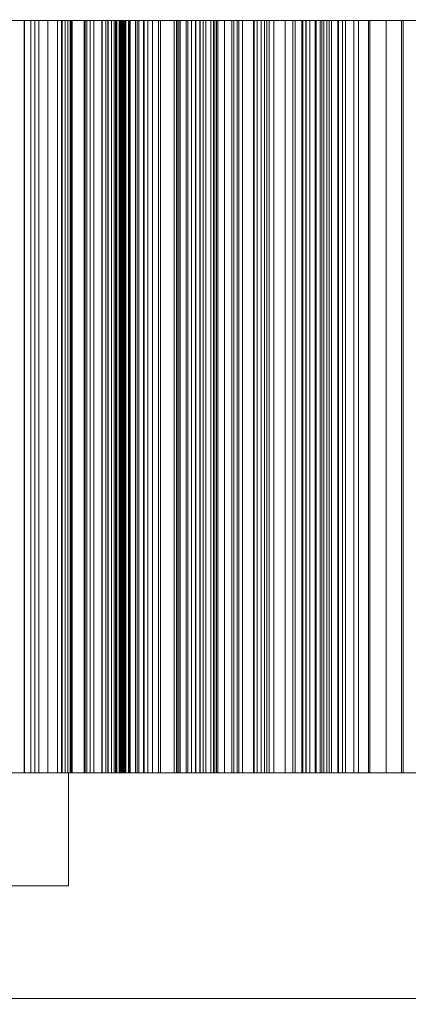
# Model space of a CAD drawing. Header units: millimetres. Extents: x -4738 to 65662, y -68080 to 6847.
# Tile 680 of 1056: x 25417 to 25520, y -17512 to -17250. Entities that reach past the tile are written whole.
import ezdxf

# ---------------------------------------------------------------- set-up
doc = ezdxf.new("R2010")
doc.units = ezdxf.units.MM
doc.layers.add('COTAS_P', color=1, linetype='Continuous', lineweight=0)
doc.layers.add('superior_briquetadora', color=7, linetype='Continuous', lineweight=0)
doc.dimstyles.new('R19_100', dxfattribs={"dimtxt": 250, "dimasz": 150, "dimexe": 150, "dimexo": 80, "dimgap": 100, "dimtad": 1, "dimtih": 1, "dimtoh": 1, "dimdsep": 46, "dimcen": 0.09, "dimadec": 0, "dimazin": 0, "dimtfac": 1, "dimtdec": 4, "dimtofl": 0, "dimtmove": 0, "dimatfit": 3, "dimfxl": 1, "dimtolj": 1, "dimtzin": 0, "dimarcsym": 0})

# ---------------------------------------------------------------- blocks, each defined once
blk = doc.blocks.new('DIM_R30_33')
at = {"layer": 'COTAS_P'}
for p, q in [((24250.07, -17080), (24400.07, -17035)), ((26750.07, -17080), (26600.07, -17035)), ((24250.07, -17980), (24250.07, -17080)), ((24250.07, -17080), (26750.07, -17080)), ((24250.07, -17080), (24400.07, -17125)), ((26750.07, -17080), (26600.07, -17125)), ((26750.07, -17980), (26750.07, -17080))]:
    blk.add_line(p, q, dxfattribs=at)
blk.add_text('2500 P', height=250, dxfattribs=at).set_placement((25500.07, -16980))

msp = doc.modelspace()

# ---------------------------------------------------------------- linework, layer by layer
at = {"layer": 'superior_briquetadora'}
for p, q in [((25419.875, -17250), (25406.11, -17250)), ((25406.765, -17250), (25420.964, -17250)), ((25418.124, -17250), (25411.806, -17250)), ((25414.508, -17250), (25418.159, -17250)), ((25415.732, -17250), (25422.003, -17250)), ((25424.366, -17250), (25418.124, -17250)), ((25418.124, -17450), (25418.124, -17250)), ((25418.159, -17250), (25418.159, -17450)), ((25418.159, -17250), (25421.964, -17250)), ((25434.065, -17250), (25419.875, -17250)), ((25419.875, -17450), (25419.875, -17250)), ((25420.964, -17250), (25434.772, -17250)), ((25420.964, -17450), (25420.964, -17250)), ((25421.964, -17250), (25421.964, -17450)), ((25421.964, -17250), (25430.879, -17250)), ((25422.003, -17250), (25428.197, -17250)), ((25422.003, -17450), (25422.003, -17250)), ((25430.53, -17250), (25424.366, -17250)), ((25424.366, -17450), (25424.366, -17250)), ((25426.903, -17250), (25426.903, -17450)), ((25428.048, -17250), (25426.903, -17250)), ((25426.903, -17250), (25435.589, -17250)), ((25428.048, -17250), (25428.048, -17450)), ((25428.974, -17250), (25428.048, -17250)), ((25428.197, -17250), (25434.311, -17250)), ((25428.197, -17450), (25428.197, -17250)), ((25428.974, -17250), (25428.974, -17450)), ((25429.708, -17250), (25428.974, -17250)), ((25429.708, -17250), (25429.708, -17450)), ((25430.263, -17250), (25429.708, -17250)), ((25430.263, -17250), (25430.263, -17450)), ((25430.651, -17250), (25430.263, -17250)), ((25436.612, -17250), (25430.53, -17250)), ((25430.53, -17450), (25430.53, -17250)), ((25430.651, -17250), (25430.651, -17450)), ((25430.879, -17250), (25430.651, -17250)), ((25430.879, -17250), (25430.879, -17450)), ((25448.137, -17250), (25434.065, -17250)), ((25434.065, -17450), (25434.065, -17250)), ((25434.311, -17250), (25440.341, -17250)), ((25434.311, -17450), (25434.311, -17250)), ((25434.772, -17250), (25447.659, -17250)), ((25434.772, -17450), (25434.772, -17250)), ((25435.589, -17250), (25435.589, -17450)), ((25435.589, -17250), (25438.847, -17250)), ((25442.61, -17250), (25436.612, -17250)), ((25436.612, -17450), (25436.612, -17250)), ((25438.692, -17250), (25440.406, -17250)), ((25439.763, -17250), (25438.692, -17250)), ((25438.692, -17450), (25438.692, -17250)), ((25438.847, -17250), (25438.847, -17450)), ((25438.847, -17250), (25442.317, -17250)), ((25443.578, -17250), (25439.763, -17250)), ((25439.763, -17450), (25439.763, -17250)), ((25440.341, -17250), (25446.285, -17250)), ((25440.341, -17450), (25440.341, -17250)), ((25440.406, -17250), (25441.264, -17250)), ((25440.406, -17450), (25440.406, -17250)), ((25441.264, -17250), (25442.035, -17250)), ((25441.264, -17450), (25441.264, -17250)), ((25442.035, -17250), (25442.72, -17250)), ((25442.035, -17450), (25442.035, -17250)), ((25442.317, -17250), (25442.317, -17450)), ((25442.317, -17250), (25445.971, -17250)), ((25448.521, -17250), (25442.61, -17250)), ((25442.61, -17450), (25442.61, -17250)), ((25442.72, -17250), (25443.317, -17250)), ((25442.72, -17450), (25442.72, -17250)), ((25443.317, -17250), (25443.827, -17250)), ((25443.321, -17250), (25445.776, -17250)), ((25443.644, -17250), (25443.321, -17250)), ((25443.321, -17450), (25443.321, -17250)), ((25449.991, -17250), (25443.578, -17250)), ((25443.578, -17450), (25443.578, -17250)), ((25444.1, -17250), (25443.644, -17250)), ((25443.644, -17450), (25443.644, -17250)), ((25443.827, -17250), (25444.25, -17250)), ((25443.827, -17450), (25443.827, -17250)), ((25444.468, -17250), (25444.1, -17250)), ((25444.1, -17450), (25444.1, -17250)), ((25444.25, -17250), (25444.585, -17250)), ((25444.25, -17450), (25444.25, -17250)), ((25444.749, -17250), (25444.468, -17250)), ((25444.468, -17450), (25444.468, -17250)), ((25444.585, -17250), (25444.833, -17250)), ((25444.585, -17450), (25444.585, -17250)), ((25444.942, -17250), (25444.749, -17250)), ((25444.749, -17450), (25444.749, -17250)), ((25444.833, -17250), (25444.992, -17250)), ((25444.833, -17450), (25444.833, -17250)), ((25445.047, -17250), (25444.942, -17250)), ((25444.942, -17450), (25444.942, -17250)), ((25444.992, -17250), (25445.063, -17250)), ((25444.992, -17450), (25444.992, -17250)), ((25445.063, -17250), (25445.047, -17250)), ((25445.047, -17450), (25445.047, -17250)), ((25445.063, -17450), (25445.063, -17250)), ((25445.776, -17250), (25450.915, -17250)), ((25445.776, -17450), (25445.776, -17250)), ((25445.971, -17250), (25445.971, -17450)), ((25445.971, -17250), (25449.792, -17250)), ((25446.285, -17250), (25452.141, -17250)), ((25446.285, -17450), (25446.285, -17250)), ((25447.659, -17250), (25459.128, -17250)), ((25447.659, -17450), (25447.659, -17250)), ((25461.549, -17250), (25448.137, -17250)), ((25448.137, -17450), (25448.137, -17250)), ((25454.342, -17250), (25448.521, -17250)), ((25448.521, -17450), (25448.521, -17250)), ((25449.792, -17250), (25449.792, -17450)), ((25449.792, -17250), (25453.769, -17250)), ((25458.756, -17250), (25449.991, -17250)), ((25449.991, -17450), (25449.991, -17250)), ((25450.915, -17250), (25458.54, -17250)), ((25450.915, -17450), (25450.915, -17250)), ((25452.141, -17250), (25457.905, -17250)), ((25452.141, -17450), (25452.141, -17250)), ((25453.769, -17250), (25453.769, -17450)), ((25453.769, -17250), (25457.891, -17250)), ((25464.812, -17250), (25454.342, -17250)), ((25454.342, -17450), (25454.342, -17250)), ((25457.891, -17250), (25457.891, -17450)), ((25457.891, -17250), (25466.349, -17250)), ((25457.905, -17250), (25463.576, -17250)), ((25457.905, -17450), (25457.905, -17250)), ((25458.54, -17250), (25468.359, -17250)), ((25458.54, -17450), (25458.54, -17250)), ((25469.534, -17250), (25458.756, -17250)), ((25458.756, -17450), (25458.756, -17250)), ((25459.128, -17250), (25468.74, -17250)), ((25459.128, -17450), (25459.128, -17250)), ((25459.503, -17250), (25459.503, -17450)), ((25461.101, -17250), (25459.503, -17250)), ((25459.503, -17250), (25467.692, -17250)), ((25461.101, -17250), (25461.101, -17450)), ((25462.493, -17250), (25461.101, -17250)), ((25473.786, -17250), (25461.549, -17250)), ((25461.549, -17450), (25461.549, -17250)), ((25462.493, -17250), (25462.493, -17450)), ((25463.702, -17250), (25462.493, -17250)), ((25463.576, -17250), (25469.15, -17250)), ((25463.576, -17450), (25463.576, -17250)), ((25463.702, -17250), (25463.702, -17450)), ((25464.741, -17250), (25463.702, -17250)), ((25464.741, -17250), (25464.741, -17450)), ((25465.621, -17250), (25464.741, -17250)), ((25473.205, -17250), (25464.812, -17250)), ((25464.812, -17450), (25464.812, -17250)), ((25465.621, -17250), (25465.621, -17450)), ((25466.349, -17250), (25465.621, -17250)), ((25466.349, -17250), (25466.349, -17450)), ((25467.692, -17250), (25467.692, -17450)), ((25467.692, -17250), (25471.283, -17250)), ((25468.359, -17250), (25479.993, -17250)), ((25468.359, -17450), (25468.359, -17250)), ((25468.74, -17250), (25476.124, -17250)), ((25468.74, -17450), (25468.74, -17250)), ((25469.15, -17250), (25474.625, -17250)), ((25469.15, -17450), (25469.15, -17250)), ((25481.913, -17250), (25469.534, -17250)), ((25469.534, -17450), (25469.534, -17250)), ((25471.283, -17250), (25471.283, -17450)), ((25471.283, -17250), (25475.072, -17250)), ((25479.2, -17250), (25473.205, -17250)), ((25473.205, -17450), (25473.205, -17250)), ((25484.377, -17250), (25473.786, -17250)), ((25473.786, -17450), (25473.786, -17250)), ((25474.625, -17250), (25479.999, -17250)), ((25474.625, -17450), (25474.625, -17250)), ((25475.072, -17250), (25475.072, -17450)), ((25475.072, -17250), (25479.035, -17250)), ((25476.124, -17250), (25480.997, -17250)), ((25476.124, -17450), (25476.124, -17250)), ((25479.035, -17250), (25479.035, -17450)), ((25479.035, -17250), (25483.153, -17250)), ((25482.565, -17250), (25479.2, -17250)), ((25479.2, -17450), (25479.2, -17250)), ((25479.993, -17250), (25492.997, -17250)), ((25479.993, -17450), (25479.993, -17250)), ((25479.999, -17250), (25489.476, -17250)), ((25479.999, -17450), (25479.999, -17250)), ((25480.997, -17250), (25483.172, -17250)), ((25480.997, -17450), (25480.997, -17250)), ((25495.416, -17250), (25481.913, -17250)), ((25481.913, -17450), (25481.913, -17250)), ((25483.172, -17250), (25482.565, -17250)), ((25482.565, -17450), (25482.565, -17250)), ((25483.153, -17250), (25483.153, -17450)), ((25483.153, -17250), (25487.417, -17250)), ((25483.172, -17450), (25483.172, -17250)), ((25492.916, -17250), (25484.377, -17250)), ((25484.377, -17450), (25484.377, -17250)), ((25487.417, -17250), (25487.417, -17450)), ((25487.417, -17250), (25491.816, -17250)), ((25489.476, -17250), (25496.705, -17250)), ((25489.476, -17450), (25489.476, -17250)), ((25490.086, -17250), (25490.086, -17450)), ((25492.123, -17250), (25490.086, -17250)), ((25490.086, -17250), (25497.699, -17250)), ((25491.816, -17250), (25491.816, -17450)), ((25491.816, -17250), (25499.736, -17250)), ((25492.123, -17250), (25492.123, -17450)), ((25493.966, -17250), (25492.123, -17250)), ((25499.074, -17250), (25492.916, -17250)), ((25492.916, -17450), (25492.916, -17250)), ((25492.997, -17250), (25506.87, -17250)), ((25492.997, -17450), (25492.997, -17250)), ((25493.966, -17250), (25493.966, -17450)), ((25495.638, -17250), (25493.966, -17250)), ((25509.525, -17250), (25495.416, -17250)), ((25495.416, -17450), (25495.416, -17250)), ((25495.638, -17250), (25495.638, -17450)), ((25497.152, -17250), (25495.638, -17250)), ((25496.705, -17250), (25501.408, -17250)), ((25496.705, -17450), (25496.705, -17250)), ((25497.152, -17250), (25497.152, -17450)), ((25498.516, -17250), (25497.152, -17250)), ((25497.699, -17250), (25497.699, -17450)), ((25497.699, -17250), (25501.589, -17250)), ((25498.516, -17250), (25498.516, -17450)), ((25499.736, -17250), (25498.516, -17250)), ((25502.615, -17250), (25499.074, -17250)), ((25499.074, -17450), (25499.074, -17250)), ((25499.736, -17250), (25499.736, -17450)), ((25501.408, -17250), (25503.403, -17250)), ((25501.408, -17450), (25501.408, -17250)), ((25501.589, -17250), (25501.589, -17450)), ((25501.589, -17250), (25505.661, -17250)), ((25503.403, -17250), (25502.615, -17250)), ((25502.615, -17450), (25502.615, -17250)), ((25503.403, -17450), (25503.403, -17250)), ((25505.661, -17250), (25505.661, -17450)), ((25505.661, -17250), (25509.893, -17250)), ((25506.87, -17250), (25521.078, -17250)), ((25506.87, -17450), (25506.87, -17250)), ((25523.697, -17250), (25509.525, -17250)), ((25509.525, -17450), (25509.525, -17250)), ((25509.893, -17250), (25509.893, -17450)), ((25509.893, -17250), (25514.27, -17250)), ((25514.27, -17250), (25514.27, -17450)), ((25514.27, -17250), (25518.779, -17250)), ((25518.357, -17250), (25518.357, -17450)), ((25520.813, -17250), (25518.357, -17250)), ((25518.357, -17250), (25525.322, -17250)), ((25518.779, -17250), (25518.779, -17450)), ((25518.779, -17250), (25523.412, -17250)), ((25419.875, -17450), (25406.11, -17450)), ((25406.765, -17450), (25420.964, -17450)), ((25416.943, -17450), (25408.669, -17450)), ((25409.526, -17450), (25417.619, -17450)), ((25418.124, -17450), (25411.806, -17450)), ((25414.508, -17450), (25418.159, -17450)), ((25415.732, -17450), (25422.003, -17450)), ((25423.26, -17450), (25416.943, -17450)), ((25417.619, -17450), (25423.749, -17450)), ((25424.366, -17450), (25418.124, -17450)), ((25418.159, -17450), (25421.964, -17450)), ((25434.065, -17450), (25419.875, -17450)), ((25420.964, -17450), (25434.772, -17450)), ((25421.964, -17450), (25430.879, -17450)), ((25422.003, -17450), (25428.197, -17450)), ((25427.546, -17450), (25423.26, -17450)), ((25423.749, -17450), (25427.842, -17450)), ((25430.53, -17450), (25424.366, -17450)), ((25428.048, -17450), (25426.903, -17450)), ((25426.903, -17450), (25435.589, -17450)), ((25429.752, -17450), (25427.546, -17450)), ((25427.842, -17450), (25429.851, -17450)), ((25428.974, -17450), (25428.048, -17450)), ((25428.197, -17450), (25434.311, -17450)), ((25429.708, -17450), (25428.974, -17450)), ((25430.263, -17450), (25429.708, -17450)), ((25429.851, -17450), (25429.752, -17450)), ((25429.851, -17450), (25429.851, -17480)), ((25430.651, -17450), (25430.263, -17450)), ((25436.612, -17450), (25430.53, -17450)), ((25430.879, -17450), (25430.651, -17450)), ((25448.137, -17450), (25434.065, -17450)), ((25434.311, -17450), (25440.341, -17450)), ((25434.772, -17450), (25447.659, -17450)), ((25435.589, -17450), (25438.847, -17450)), ((25442.61, -17450), (25436.612, -17450)), ((25439.763, -17450), (25438.692, -17450)), ((25438.692, -17450), (25440.406, -17450)), ((25438.847, -17450), (25442.317, -17450)), ((25443.578, -17450), (25439.763, -17450)), ((25440.341, -17450), (25446.285, -17450)), ((25440.406, -17450), (25441.264, -17450)), ((25441.264, -17450), (25442.035, -17450)), ((25442.035, -17450), (25442.72, -17450)), ((25442.317, -17450), (25445.971, -17450)), ((25448.521, -17450), (25442.61, -17450)), ((25442.72, -17450), (25443.317, -17450)), ((25443.317, -17450), (25443.827, -17450)), ((25443.644, -17450), (25443.321, -17450)), ((25443.321, -17450), (25445.776, -17450)), ((25449.991, -17450), (25443.578, -17450)), ((25444.1, -17450), (25443.644, -17450)), ((25443.827, -17450), (25444.25, -17450)), ((25444.468, -17450), (25444.1, -17450)), ((25444.25, -17450), (25444.585, -17450)), ((25444.749, -17450), (25444.468, -17450)), ((25444.585, -17450), (25444.833, -17450)), ((25444.942, -17450), (25444.749, -17450)), ((25444.833, -17450), (25444.992, -17450)), ((25445.047, -17450), (25444.942, -17450)), ((25444.992, -17450), (25445.063, -17450)), ((25445.063, -17450), (25445.047, -17450)), ((25445.776, -17450), (25450.915, -17450)), ((25445.971, -17450), (25449.792, -17450)), ((25446.285, -17450), (25452.141, -17450)), ((25447.659, -17450), (25459.128, -17450)), ((25461.549, -17450), (25448.137, -17450)), ((25454.342, -17450), (25448.521, -17450)), ((25449.792, -17450), (25453.769, -17450)), ((25458.756, -17450), (25449.991, -17450)), ((25450.915, -17450), (25458.54, -17450)), ((25452.141, -17450), (25457.905, -17450)), ((25453.769, -17450), (25457.891, -17450)), ((25464.812, -17450), (25454.342, -17450)), ((25457.891, -17450), (25466.349, -17450)), ((25457.905, -17450), (25463.576, -17450)), ((25458.54, -17450), (25468.359, -17450)), ((25469.534, -17450), (25458.756, -17450)), ((25459.128, -17450), (25468.74, -17450)), ((25461.101, -17450), (25459.503, -17450)), ((25459.503, -17450), (25467.692, -17450)), ((25462.493, -17450), (25461.101, -17450)), ((25473.786, -17450), (25461.549, -17450)), ((25463.702, -17450), (25462.493, -17450)), ((25463.576, -17450), (25469.15, -17450)), ((25464.741, -17450), (25463.702, -17450)), ((25465.621, -17450), (25464.741, -17450)), ((25473.205, -17450), (25464.812, -17450)), ((25466.349, -17450), (25465.621, -17450)), ((25467.692, -17450), (25471.283, -17450)), ((25468.359, -17450), (25479.993, -17450)), ((25468.74, -17450), (25476.124, -17450)), ((25469.15, -17450), (25474.625, -17450)), ((25481.913, -17450), (25469.534, -17450)), ((25471.283, -17450), (25475.072, -17450)), ((25479.2, -17450), (25473.205, -17450)), ((25484.377, -17450), (25473.786, -17450)), ((25474.625, -17450), (25479.999, -17450)), ((25475.072, -17450), (25479.035, -17450)), ((25476.124, -17450), (25480.997, -17450)), ((25479.035, -17450), (25483.153, -17450)), ((25482.565, -17450), (25479.2, -17450)), ((25479.993, -17450), (25492.997, -17450)), ((25479.999, -17450), (25489.476, -17450)), ((25480.997, -17450), (25483.172, -17450)), ((25495.416, -17450), (25481.913, -17450)), ((25483.172, -17450), (25482.565, -17450)), ((25483.153, -17450), (25487.417, -17450)), ((25492.916, -17450), (25484.377, -17450)), ((25487.417, -17450), (25491.816, -17450)), ((25489.476, -17450), (25496.705, -17450)), ((25492.123, -17450), (25490.086, -17450)), ((25490.086, -17450), (25497.699, -17450)), ((25491.816, -17450), (25499.736, -17450)), ((25493.966, -17450), (25492.123, -17450)), ((25499.074, -17450), (25492.916, -17450)), ((25492.997, -17450), (25506.87, -17450)), ((25495.638, -17450), (25493.966, -17450)), ((25509.525, -17450), (25495.416, -17450)), ((25497.152, -17450), (25495.638, -17450)), ((25496.705, -17450), (25501.408, -17450)), ((25498.516, -17450), (25497.152, -17450)), ((25497.699, -17450), (25501.589, -17450)), ((25499.736, -17450), (25498.516, -17450)), ((25502.615, -17450), (25499.074, -17450)), ((25501.408, -17450), (25503.403, -17450)), ((25501.589, -17450), (25505.661, -17450)), ((25503.403, -17450), (25502.615, -17450)), ((25505.661, -17450), (25509.893, -17450)), ((25506.87, -17450), (25521.078, -17450)), ((25523.697, -17450), (25509.525, -17450)), ((25509.893, -17450), (25514.27, -17450)), ((25514.27, -17450), (25518.779, -17450)), ((25520.813, -17450), (25518.357, -17450)), ((25518.357, -17450), (25525.322, -17450)), ((25518.779, -17450), (25523.412, -17450)), ((25408.669, -17480), (25416.943, -17480)), ((25417.619, -17480), (25409.526, -17480)), ((25416.943, -17480), (25423.26, -17480)), ((25423.749, -17480), (25417.619, -17480)), ((25423.26, -17480), (25427.546, -17480)), ((25427.842, -17480), (25423.749, -17480)), ((25427.546, -17480), (25429.752, -17480)), ((25429.851, -17480), (25427.842, -17480)), ((25429.752, -17480), (25429.851, -17480)), ((23750.067, -17510), (25950.067, -17510)), ((23900.067, -17510), (25800.067, -17510))]:
    msp.add_line(p, q, dxfattribs=at)

# ---------------------------------------------------------------- dimensions: what is measured, and where the dimension line sits
at = {"layer": 'COTAS_P'}
dim = msp.add_aligned_dim(p1=(24250.067, -17980), p2=(26750.067, -17980), distance=900, text='<> P', dimstyle='R19_100', dxfattribs=at)
dim.commit()
dim.dimension.update_dxf_attribs({"geometry": 'DIM_R30_33', "text_midpoint": (25500.067, -17080)})

doc.saveas('drawing.dxf')
